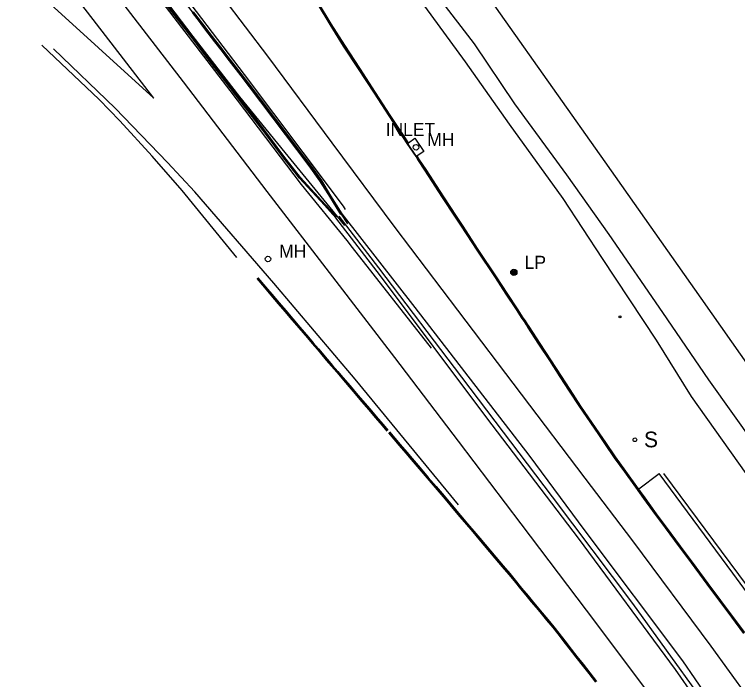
# Model space of a CAD drawing. Extents: x 368532 to 392481, y 10654822 to 10676899.
# Drawn here: x 370442.8 to 370719.1, y 10674397.3 to 10674651.4 of the extents above; entities that cross this region are included whole.
import ezdxf

# ---------------------------------------------------------------- set-up
doc = ezdxf.new("R2010")
doc.units = 0
for name, color, linetype in [('p_drainage inlet', 7, 'Continuous'), ('p_dtm sidewalk', 7, 'Continuous'), ('p_railroad rr control', 7, 'Continuous'), ('p_road - paved curb', 7, 'Continuous'), ('p_road conc barrier', 7, 'Continuous'), ('p_road dirt road', 7, 'Continuous'), ('p_road guard rails', 7, 'Continuous'), ('p_road paint stripe', 7, 'Continuous'), ('p_structure sign', 7, 'Continuous'), ('p_structure unidentified', 7, 'Continuous'), ('p_utility general pole', 7, 'Continuous'), ('p_utility manhole', 7, 'Continuous')]:
    doc.layers.add(name, color=color, linetype=linetype)

msp = doc.modelspace()

# ---------------------------------------------------------------- linework, layer by layer
at = {"layer": 'p_drainage inlet'}
for p, q in [((370593.31, 10674602.4), (370595.79, 10674604.08)), ((370595.79, 10674604.08), (370599.18, 10674599.05)), ((370593.02, 10674602.21), (370592.9, 10674602.12)), ((370593.02, 10674602.21), (370593.31, 10674602.4)), ((370596.36, 10674597.17), (370593.02, 10674602.21)), ((370599.18, 10674599.05), (370596.65, 10674597.36)), ((370596.36, 10674597.17), (370596.23, 10674597.09)), ((370596.65, 10674597.36), (370596.36, 10674597.17))]:
    msp.add_line(p, q, dxfattribs=at)
at = {"layer": 'p_dtm sidewalk'}
for p, q in [((370681.37, 10674470.16), (370689.12, 10674475.97)), ((370717.25, 10674438.01), (370689.12, 10674475.97)), ((370755.52, 10674385.45), (370717.25, 10674438.01))]:
    msp.add_line(p, q, dxfattribs=at)
at = {"layer": 'p_railroad rr control'}
msp.add_lwpolyline([(370857.7, 10674325.96), (370825.29, 10674372.03), (370785.06, 10674429.25), (370743.67, 10674488.23), (370705.22, 10674542.98), (370668.52, 10674595.11), (370628.47, 10674651.67), (370587.92, 10674709.74), (370548.91, 10674764.7), (370545.17, 10674770.04)], dxfattribs=at)
at = {"layer": 'p_road - paved curb'}
for p, q in [((370504.26, 10674650.75), (370500.07, 10674656.27)), ((370504.38, 10674650.84), (370500.19, 10674656.36)), ((370504.66, 10674651.05), (370500.47, 10674656.57)), ((370563.44, 10674647.58), (370558.56, 10674655.54)), ((370563.57, 10674647.66), (370558.69, 10674655.62)), ((370563.87, 10674647.84), (370558.99, 10674655.8)), ((370511.04, 10674641.91), (370504.26, 10674650.75)), ((370511.16, 10674642), (370504.38, 10674650.84)), ((370511.44, 10674642.21), (370504.66, 10674651.05)), ((370510.75, 10674652.09), (370513.37, 10674648.67)), ((370511.03, 10674652.3), (370513.65, 10674648.88)), ((370511.15, 10674652.39), (370513.77, 10674648.97)), ((370513.37, 10674648.67), (370514.71, 10674646.9)), ((370513.65, 10674648.88), (370514.99, 10674647.11)), ((370513.77, 10674648.97), (370515.11, 10674647.2)), ((370514.71, 10674646.9), (370516.69, 10674644.3)), ((370514.99, 10674647.11), (370516.97, 10674644.51)), ((370515.11, 10674647.2), (370517.09, 10674644.6)), ((370568.58, 10674639.35), (370563.44, 10674647.58)), ((370568.71, 10674639.43), (370563.57, 10674647.66)), ((370569, 10674639.62), (370563.87, 10674647.84)), ((370516.69, 10674644.3), (370519.22, 10674641)), ((370516.97, 10674644.51), (370519.5, 10674641.22)), ((370517.09, 10674644.6), (370519.62, 10674641.31)), ((370515.94, 10674635.52), (370511.04, 10674641.91)), ((370516.06, 10674635.61), (370511.16, 10674642)), ((370516.34, 10674635.82), (370511.44, 10674642.21)), ((370519.22, 10674641), (370521.62, 10674637.91)), ((370519.5, 10674641.22), (370521.89, 10674638.13)), ((370519.62, 10674641.31), (370522.01, 10674638.22)), ((370521.62, 10674637.91), (370523.98, 10674634.87)), ((370521.89, 10674638.13), (370524.26, 10674635.09)), ((370522.01, 10674638.22), (370524.38, 10674635.18)), ((370574.29, 10674630.61), (370568.58, 10674639.35)), ((370574.42, 10674630.69), (370568.71, 10674639.43)), ((370574.71, 10674630.88), (370569, 10674639.62)), ((370523.72, 10674625.39), (370515.94, 10674635.52)), ((370523.84, 10674625.48), (370516.06, 10674635.61)), ((370524.12, 10674625.69), (370516.34, 10674635.82)), ((370523.98, 10674634.87), (370526.61, 10674631.44)), ((370524.26, 10674635.09), (370526.89, 10674631.65)), ((370524.38, 10674635.18), (370527.01, 10674631.74)), ((370526.61, 10674631.44), (370529.29, 10674627.98)), ((370526.89, 10674631.65), (370529.57, 10674628.19)), ((370527.01, 10674631.74), (370529.69, 10674628.28)), ((370580.34, 10674621.31), (370574.29, 10674630.61)), ((370580.47, 10674621.39), (370574.42, 10674630.69)), ((370580.76, 10674621.58), (370574.71, 10674630.88)), ((370529.29, 10674627.98), (370531.79, 10674624.71)), ((370529.57, 10674628.19), (370532.07, 10674624.92)), ((370529.69, 10674628.28), (370532.19, 10674625.01)), ((370531.14, 10674615.67), (370523.72, 10674625.39)), ((370531.26, 10674615.76), (370523.84, 10674625.48)), ((370531.54, 10674615.97), (370524.12, 10674625.69)), ((370531.79, 10674624.71), (370534.28, 10674621.49)), ((370532.07, 10674624.92), (370534.56, 10674621.7)), ((370532.19, 10674625.01), (370534.68, 10674621.79)), ((370534.28, 10674621.49), (370536.31, 10674618.82)), ((370534.56, 10674621.7), (370536.59, 10674619.03)), ((370534.68, 10674621.79), (370536.71, 10674619.12)), ((370586, 10674612.67), (370580.34, 10674621.31)), ((370586.13, 10674612.75), (370580.47, 10674621.39)), ((370586.42, 10674612.94), (370580.76, 10674621.58)), ((370536.31, 10674618.82), (370542.13, 10674611.14)), ((370536.59, 10674619.03), (370542.41, 10674611.35)), ((370536.71, 10674619.12), (370542.53, 10674611.44)), ((370537.65, 10674607.22), (370531.14, 10674615.67)), ((370537.77, 10674607.31), (370531.26, 10674615.76)), ((370538.05, 10674607.52), (370531.54, 10674615.97)), ((370591.24, 10674604.63), (370586, 10674612.67)), ((370591.37, 10674604.71), (370586.13, 10674612.75)), ((370591.66, 10674604.9), (370586.42, 10674612.94)), ((370542.13, 10674611.14), (370547.26, 10674604.41)), ((370542.41, 10674611.35), (370547.54, 10674604.62)), ((370542.53, 10674611.44), (370547.66, 10674604.71)), ((370545.38, 10674597.02), (370537.65, 10674607.22)), ((370545.5, 10674597.11), (370537.77, 10674607.31)), ((370545.78, 10674597.32), (370538.05, 10674607.52)), ((370547.26, 10674604.41), (370551.98, 10674598.15)), ((370547.54, 10674604.62), (370552.26, 10674598.36)), ((370547.66, 10674604.71), (370552.38, 10674598.45)), ((370592.9, 10674602.12), (370591.24, 10674604.63)), ((370593.02, 10674602.21), (370591.37, 10674604.71)), ((370593.31, 10674602.4), (370591.66, 10674604.9)), ((370552.26, 10674598.36), (370556, 10674593.38)), ((370552.38, 10674598.45), (370556.12, 10674593.47)), ((370551.68, 10674588.84), (370545.38, 10674597.02)), ((370551.79, 10674588.94), (370545.5, 10674597.11)), ((370552.06, 10674589.16), (370545.78, 10674597.32)), ((370551.98, 10674598.15), (370555.72, 10674593.17)), ((370597.07, 10674596.1), (370596.36, 10674597.17)), ((370597.36, 10674596.29), (370596.65, 10674597.36)), ((370599.78, 10674591.96), (370597.07, 10674596.1)), ((370600.07, 10674592.15), (370597.36, 10674596.29)), ((370555.72, 10674593.17), (370559.64, 10674587.71)), ((370556, 10674593.38), (370559.93, 10674587.91)), ((370556.12, 10674593.47), (370560.06, 10674587.99)), ((370606.53, 10674581.53), (370599.78, 10674591.96)), ((370606.82, 10674581.72), (370600.07, 10674592.15)), ((370561.21, 10674578.5), (370551.68, 10674588.84)), ((370561.32, 10674578.6), (370551.79, 10674588.94)), ((370561.58, 10674578.84), (370552.06, 10674589.16)), ((370559.64, 10674587.71), (370563.17, 10674581.9)), ((370559.93, 10674587.91), (370563.47, 10674582.08)), ((370560.06, 10674587.99), (370563.6, 10674582.16)), ((370563.17, 10674581.9), (370567.4, 10674574.96)), ((370563.47, 10674582.08), (370567.7, 10674575.14)), ((370563.6, 10674582.16), (370567.83, 10674575.22)), ((370611.74, 10674574.29), (370606.82, 10674581.72)), ((370611.45, 10674574.09), (370606.53, 10674581.53)), ((370565.62, 10674573.72), (370561.21, 10674578.5)), ((370565.73, 10674573.82), (370561.32, 10674578.6)), ((370565.98, 10674574.06), (370561.58, 10674578.84)), ((370582.61, 10674551.53), (370565.62, 10674573.72)), ((370567.83, 10674575.22), (370595.74, 10674539.48)), ((370613.73, 10674570.66), (370611.45, 10674574.09)), ((370614.02, 10674570.85), (370611.74, 10674574.29)), ((370619.68, 10674561.45), (370613.73, 10674570.66)), ((370619.97, 10674561.64), (370614.02, 10674570.85)), ((370626.68, 10674550.98), (370619.68, 10674561.45)), ((370626.97, 10674551.18), (370619.97, 10674561.64)), ((370623.29, 10674497.26), (370582.61, 10674551.53)), ((370535.44, 10674550.51), (370538.34, 10674547.07)), ((370535.71, 10674550.73), (370538.61, 10674547.29)), ((370535.82, 10674550.83), (370538.72, 10674547.39)), ((370630.79, 10674544.68), (370626.68, 10674550.98)), ((370631.08, 10674544.87), (370626.97, 10674551.18)), ((370538.34, 10674547.07), (370540.81, 10674544.19)), ((370538.61, 10674547.29), (370541.08, 10674544.41)), ((370538.72, 10674547.39), (370541.19, 10674544.51)), ((370540.81, 10674544.19), (370543.59, 10674540.91)), ((370541.08, 10674544.41), (370543.86, 10674541.13)), ((370541.19, 10674544.51), (370543.97, 10674541.23)), ((370634.72, 10674538.72), (370630.79, 10674544.68)), ((370635.01, 10674538.92), (370631.08, 10674544.87)), ((370543.59, 10674540.91), (370546.13, 10674537.93)), ((370543.86, 10674541.13), (370546.4, 10674538.15)), ((370543.97, 10674541.23), (370546.51, 10674538.25)), ((370546.13, 10674537.93), (370548.83, 10674534.75)), ((370546.4, 10674538.15), (370549.1, 10674534.97)), ((370546.51, 10674538.25), (370549.21, 10674535.07)), ((370595.74, 10674539.48), (370639.34, 10674483.04)), ((370636.94, 10674535.36), (370634.72, 10674538.72)), ((370637.23, 10674535.55), (370635.01, 10674538.92)), ((370548.83, 10674534.75), (370551.48, 10674531.64)), ((370549.1, 10674534.97), (370551.75, 10674531.86)), ((370549.21, 10674535.07), (370551.86, 10674531.96)), ((370637.75, 10674534.12), (370636.94, 10674535.36)), ((370638.04, 10674534.31), (370637.23, 10674535.55)), ((370551.86, 10674531.96), (370555.11, 10674528.15)), ((370638.52, 10674532.92), (370637.75, 10674534.12)), ((370638.81, 10674533.11), (370638.04, 10674534.31)), ((370639.13, 10674532), (370638.52, 10674532.92)), ((370639.42, 10674532.19), (370638.81, 10674533.11)), ((370643.35, 10674525.53), (370639.13, 10674532)), ((370643.64, 10674525.72), (370639.42, 10674532.19)), ((370551.48, 10674531.64), (370554.73, 10674527.82)), ((370551.75, 10674531.86), (370555, 10674528.05)), ((370554.73, 10674527.82), (370556.6, 10674525.65)), ((370555, 10674528.05), (370556.87, 10674525.87)), ((370555.11, 10674528.15), (370556.98, 10674525.97)), ((370556.6, 10674525.65), (370558.57, 10674523.34)), ((370556.87, 10674525.87), (370558.84, 10674523.56)), ((370556.98, 10674525.97), (370558.95, 10674523.66)), ((370558.95, 10674523.66), (370562.3, 10674519.71)), ((370647.46, 10674519.24), (370643.35, 10674525.53)), ((370647.75, 10674519.43), (370643.64, 10674525.72)), ((370558.57, 10674523.34), (370561.92, 10674519.39)), ((370558.84, 10674523.56), (370562.19, 10674519.61)), ((370561.92, 10674519.39), (370563.95, 10674517.02)), ((370562.19, 10674519.61), (370564.22, 10674517.24)), ((370562.3, 10674519.71), (370564.33, 10674517.34)), ((370651.47, 10674513.05), (370647.46, 10674519.24)), ((370651.76, 10674513.24), (370647.75, 10674519.43)), ((370563.95, 10674517.02), (370565.93, 10674514.69)), ((370564.22, 10674517.24), (370566.2, 10674514.92)), ((370564.33, 10674517.34), (370566.31, 10674515.02)), ((370565.93, 10674514.69), (370567.87, 10674512.43)), ((370566.2, 10674514.92), (370568.14, 10674512.66)), ((370566.31, 10674515.02), (370568.25, 10674512.76)), ((370568.14, 10674512.66), (370570.97, 10674509.37)), ((370568.25, 10674512.76), (370571.08, 10674509.47)), ((370654.79, 10674507.97), (370651.47, 10674513.05)), ((370655.08, 10674508.16), (370651.76, 10674513.24)), ((370567.87, 10674512.43), (370570.7, 10674509.14)), ((370570.7, 10674509.14), (370573.04, 10674506.41)), ((370570.97, 10674509.37), (370573.31, 10674506.63)), ((370571.08, 10674509.47), (370573.42, 10674506.73)), ((370658.95, 10674501.61), (370654.79, 10674507.97)), ((370659.25, 10674501.81), (370655.08, 10674508.16)), ((370573.04, 10674506.41), (370575.46, 10674503.57)), ((370573.31, 10674506.63), (370575.73, 10674503.79)), ((370573.42, 10674506.73), (370575.84, 10674503.89)), ((370575.46, 10674503.57), (370578.19, 10674500.37)), ((370575.73, 10674503.79), (370578.46, 10674500.59)), ((370575.84, 10674503.89), (370578.57, 10674500.69)), ((370663.12, 10674495.5), (370658.95, 10674501.61)), ((370663.41, 10674495.7), (370659.25, 10674501.81)), ((370578.19, 10674500.37), (370580.67, 10674497.46)), ((370578.46, 10674500.59), (370580.94, 10674497.69)), ((370578.57, 10674500.69), (370581.05, 10674497.79)), ((370580.67, 10674497.46), (370583.29, 10674494.41)), ((370580.94, 10674497.69), (370583.56, 10674494.64)), ((370581.05, 10674497.79), (370583.67, 10674494.74)), ((370658.35, 10674451.36), (370623.29, 10674497.26)), ((370583.29, 10674494.41), (370585.13, 10674492.26)), ((370583.56, 10674494.64), (370585.4, 10674492.49)), ((370583.67, 10674494.74), (370585.51, 10674492.59)), ((370666.18, 10674490.99), (370663.12, 10674495.5)), ((370666.47, 10674491.19), (370663.41, 10674495.7)), ((370585.7, 10674491.61), (370587.75, 10674489.18)), ((370585.97, 10674491.83), (370588.02, 10674489.4)), ((370586.08, 10674491.93), (370588.13, 10674489.5)), ((370668.44, 10674487.62), (370666.18, 10674490.99)), ((370668.73, 10674487.82), (370666.47, 10674491.19)), ((370587.75, 10674489.18), (370589.81, 10674486.79)), ((370588.02, 10674489.4), (370590.08, 10674487.02)), ((370588.13, 10674489.5), (370590.19, 10674487.12)), ((370672.48, 10674482.34), (370668.73, 10674487.82)), ((370589.81, 10674486.79), (370592.3, 10674483.86)), ((370590.08, 10674487.02), (370592.57, 10674484.08)), ((370590.19, 10674487.12), (370592.68, 10674484.18)), ((370672.19, 10674482.14), (370668.44, 10674487.62)), ((370592.3, 10674483.86), (370594.4, 10674481.39)), ((370592.57, 10674484.08), (370594.67, 10674481.61)), ((370592.68, 10674484.18), (370594.78, 10674481.71)), ((370639.34, 10674483.04), (370660.73, 10674454.15)), ((370676.37, 10674476.98), (370672.48, 10674482.34)), ((370594.4, 10674481.39), (370597.42, 10674477.84)), ((370594.67, 10674481.61), (370597.69, 10674478.06)), ((370594.78, 10674481.71), (370597.8, 10674478.16)), ((370676.09, 10674476.78), (370672.19, 10674482.14)), ((370597.42, 10674477.84), (370600.51, 10674474.21)), ((370597.69, 10674478.06), (370600.78, 10674474.43)), ((370597.8, 10674478.16), (370600.89, 10674474.53)), ((370680.36, 10674470.88), (370676.09, 10674476.78)), ((370680.65, 10674471.08), (370676.37, 10674476.98)), ((370600.51, 10674474.21), (370603.52, 10674470.67)), ((370600.78, 10674474.43), (370603.79, 10674470.9)), ((370600.89, 10674474.53), (370603.9, 10674471)), ((370603.52, 10674470.67), (370606.55, 10674467.16)), ((370603.79, 10674470.9), (370606.82, 10674467.38)), ((370603.9, 10674471), (370606.93, 10674467.48)), ((370683.45, 10674466.52), (370680.36, 10674470.88)), ((370683.74, 10674466.72), (370680.65, 10674471.08)), ((370606.55, 10674467.16), (370609.17, 10674464.07)), ((370606.82, 10674467.38), (370609.44, 10674464.29)), ((370606.93, 10674467.48), (370609.55, 10674464.39)), ((370687.86, 10674460.43), (370683.45, 10674466.52)), ((370688.14, 10674460.64), (370683.74, 10674466.72)), ((370609.17, 10674464.07), (370611, 10674461.94)), ((370609.44, 10674464.29), (370611.27, 10674462.16)), ((370609.55, 10674464.39), (370611.38, 10674462.26)), ((370611, 10674461.94), (370612.91, 10674459.65)), ((370611.27, 10674462.16), (370613.18, 10674459.87)), ((370611.38, 10674462.26), (370613.29, 10674459.97)), ((370691.68, 10674455.33), (370687.86, 10674460.43)), ((370691.96, 10674455.54), (370688.14, 10674460.64)), ((370612.91, 10674459.65), (370615.55, 10674456.53)), ((370613.18, 10674459.87), (370615.82, 10674456.75)), ((370613.29, 10674459.97), (370615.93, 10674456.85)), ((370615.55, 10674456.53), (370617.94, 10674453.71)), ((370615.82, 10674456.75), (370618.21, 10674453.93)), ((370615.93, 10674456.85), (370618.32, 10674454.03)), ((370697.01, 10674448.08), (370691.68, 10674455.33)), ((370697.29, 10674448.29), (370691.96, 10674455.54)), ((370617.94, 10674453.71), (370620.24, 10674450.98)), ((370618.21, 10674453.93), (370620.51, 10674451.2)), ((370618.32, 10674454.03), (370620.62, 10674451.3)), ((370660.73, 10674454.15), (370698.05, 10674404.45)), ((370620.24, 10674450.98), (370626.41, 10674443.69)), ((370620.51, 10674451.2), (370626.68, 10674443.91)), ((370620.62, 10674451.3), (370626.79, 10674444.01)), ((370695.36, 10674401.2), (370658.35, 10674451.36)), ((370701.59, 10674441.95), (370697.01, 10674448.08)), ((370701.87, 10674442.16), (370697.29, 10674448.29)), ((370626.41, 10674443.69), (370629.16, 10674440.4)), ((370626.68, 10674443.91), (370629.43, 10674440.62)), ((370626.79, 10674444.01), (370629.54, 10674440.72)), ((370707.58, 10674433.85), (370701.59, 10674441.95)), ((370707.86, 10674434.06), (370701.87, 10674442.16)), ((370629.16, 10674440.4), (370631.65, 10674437.46)), ((370629.43, 10674440.62), (370631.92, 10674437.68)), ((370629.54, 10674440.72), (370632.03, 10674437.78)), ((370631.65, 10674437.46), (370633.7, 10674434.99)), ((370631.92, 10674437.68), (370633.97, 10674435.21)), ((370632.03, 10674437.78), (370634.09, 10674435.31)), ((370634.09, 10674435.31), (370636.59, 10674432.27)), ((370633.7, 10674434.99), (370636.2, 10674431.95)), ((370633.97, 10674435.21), (370636.47, 10674432.17)), ((370712.4, 10674427.34), (370707.58, 10674433.85)), ((370712.68, 10674427.55), (370707.86, 10674434.06)), ((370636.2, 10674431.95), (370638.69, 10674428.95)), ((370636.47, 10674432.17), (370638.96, 10674429.17)), ((370636.59, 10674432.27), (370639.08, 10674429.27)), ((370638.69, 10674428.95), (370640.26, 10674427.05)), ((370638.96, 10674429.17), (370640.53, 10674427.27)), ((370639.08, 10674429.27), (370640.65, 10674427.37)), ((370640.26, 10674427.05), (370642.12, 10674424.81)), ((370640.53, 10674427.27), (370642.39, 10674425.03)), ((370640.65, 10674427.37), (370642.51, 10674425.13)), ((370716.99, 10674421.24), (370712.4, 10674427.34)), ((370717.27, 10674421.45), (370712.68, 10674427.55)), ((370642.12, 10674424.81), (370644.03, 10674422.49)), ((370642.39, 10674425.03), (370644.3, 10674422.71)), ((370642.51, 10674425.13), (370644.42, 10674422.81)), ((370644.03, 10674422.49), (370646.15, 10674419.94)), ((370644.3, 10674422.71), (370646.42, 10674420.16)), ((370644.42, 10674422.81), (370646.54, 10674420.26)), ((370721.86, 10674415.24), (370717.27, 10674421.45)), ((370646.15, 10674419.94), (370648.46, 10674417.14)), ((370646.42, 10674420.16), (370648.73, 10674417.37)), ((370646.54, 10674420.26), (370648.85, 10674417.46)), ((370721.58, 10674415.03), (370716.99, 10674421.24)), ((370648.46, 10674417.14), (370650.38, 10674414.75)), ((370648.73, 10674417.37), (370650.65, 10674414.97)), ((370648.85, 10674417.46), (370650.77, 10674415.06)), ((370650.38, 10674414.75), (370652.69, 10674411.78)), ((370650.65, 10674414.97), (370652.96, 10674412)), ((370650.77, 10674415.06), (370653.08, 10674412.09)), ((370652.69, 10674411.78), (370655.15, 10674408.65)), ((370652.96, 10674412), (370655.42, 10674408.87)), ((370653.08, 10674412.09), (370655.54, 10674408.96)), ((370655.15, 10674408.65), (370657.32, 10674405.86)), ((370655.42, 10674408.87), (370657.59, 10674406.08)), ((370655.54, 10674408.96), (370657.71, 10674406.17)), ((370657.32, 10674405.86), (370659.68, 10674402.87)), ((370657.59, 10674406.08), (370659.95, 10674403.09)), ((370657.71, 10674406.17), (370660.07, 10674403.18)), ((370659.68, 10674402.87), (370662.21, 10674399.61)), ((370659.95, 10674403.09), (370662.48, 10674399.83)), ((370660.07, 10674403.18), (370662.6, 10674399.92)), ((370698.05, 10674404.45), (370728.73, 10674360.2)), ((370662.21, 10674399.61), (370664.78, 10674396.32)), ((370662.48, 10674399.83), (370665.05, 10674396.54)), ((370662.6, 10674399.92), (370665.17, 10674396.63)), ((370718.75, 10674367.74), (370695.36, 10674401.2))]:
    msp.add_line(p, q, dxfattribs=at)
msp.add_lwpolyline([(370721.46, 10674414.94), (370716.87, 10674421.15), (370712.28, 10674427.25), (370707.46, 10674433.76), (370701.47, 10674441.86), (370696.89, 10674447.99), (370691.56, 10674455.24), (370687.74, 10674460.34), (370683.33, 10674466.43), (370680.24, 10674470.79), (370675.97, 10674476.69), (370672.07, 10674482.05), (370668.32, 10674487.54), (370666.06, 10674490.91), (370663, 10674495.42), (370658.83, 10674501.53), (370654.66, 10674507.89), (370651.34, 10674512.97), (370647.33, 10674519.16), (370643.22, 10674525.45), (370639, 10674531.92), (370638.39, 10674532.84), (370637.62, 10674534.04), (370636.81, 10674535.28), (370634.59, 10674538.64), (370630.66, 10674544.6), (370626.55, 10674550.9), (370619.55, 10674561.37), (370613.6, 10674570.58), (370611.32, 10674574.01), (370606.4, 10674581.45), (370599.65, 10674591.88), (370596.94, 10674596.02), (370596.23, 10674597.09), (370592.9, 10674602.12)], dxfattribs=at)
at = {"layer": 'p_road conc barrier'}
for p, q in [((370475.16, 10674618.88), (370453.24, 10674639.7)), ((370483.06, 10674610.75), (370475.16, 10674618.88)), ((370495.4, 10674597.28), (370483.06, 10674610.75)), ((370506.86, 10674584.1), (370495.4, 10674597.28)), ((370527.79, 10674558.57), (370506.86, 10674584.1)), ((370582.05, 10674554.61), (370566.83, 10674574.32)), ((370613.77, 10674512.86), (370582.05, 10674554.61)), ((370648.35, 10674467.12), (370613.77, 10674512.86)), ((370690.74, 10674476.06), (370726.3, 10674428.07)), ((370679.13, 10674426.42), (370648.35, 10674467.12)), ((370707.03, 10674387.77), (370679.13, 10674426.42))]:
    msp.add_line(p, q, dxfattribs=at)
at = {"layer": 'p_road dirt road'}
for p, q in [((370601.19, 10674662.71), (370618.39, 10674640.17)), ((370615.16, 10674633.28), (370594.55, 10674661.47)), ((370618.39, 10674640.17), (370633.9, 10674617.31)), ((370631.9, 10674609.52), (370615.16, 10674633.28)), ((370633.9, 10674617.31), (370653.76, 10674590.19)), ((370652.42, 10674581.04), (370631.9, 10674609.52)), ((370653.76, 10674590.19), (370669.96, 10674567.39)), ((370667.47, 10674558.13), (370652.42, 10674581.04)), ((370669.96, 10674567.39), (370690.38, 10674537.51)), ((370688.12, 10674526.94), (370667.47, 10674558.13)), ((370690.38, 10674537.51), (370708.03, 10674511.84)), ((370701.5, 10674505.46), (370688.12, 10674526.94)), ((370708.03, 10674511.84), (370727.94, 10674483.71)), ((370722.4, 10674476.06), (370701.5, 10674505.46))]:
    msp.add_line(p, q, dxfattribs=at)
at = {"layer": 'p_road guard rails'}
for p, q in [((370458.53, 10674711.56), (370511.02, 10674643.04)), ((370499.78, 10674666.71), (370527.78, 10674629.93)), ((370511.02, 10674643.04), (370528.84, 10674619.88)), ((370527.78, 10674629.93), (370555.26, 10674593.62)), ((370528.84, 10674619.88), (370546.07, 10674598.72)), ((370546.07, 10674598.72), (370563.34, 10674577.67)), ((370555.26, 10674593.62), (370559.37, 10674587.9)), ((370559.37, 10674587.9), (370562.57, 10674582.93)), ((370562.57, 10674582.93), (370570.02, 10674571.47)), ((370563.34, 10674577.67), (370568.97, 10674570.81))]:
    msp.add_line(p, q, dxfattribs=at)
at = {"layer": 'p_road paint stripe'}
for p, q in [((370480.5, 10674680.64), (370525.09, 10674622.33)), ((370530.65, 10674628.41), (370490.82, 10674680.86)), ((370474.12, 10674647.79), (370452.34, 10674676.55)), ((370442.81, 10674667.99), (370496.04, 10674619.44)), ((370515.01, 10674667.67), (370539.46, 10674635.41)), ((370507.37, 10674625.69), (370482.2, 10674658.41)), ((370496.04, 10674619.44), (370474.12, 10674647.79)), ((370481.25, 10674615.63), (370457.72, 10674638.26)), ((370539.46, 10674635.41), (370564.04, 10674602.32)), ((370553.12, 10674598.72), (370530.65, 10674628.41)), ((370539.41, 10674583.78), (370507.37, 10674625.69)), ((370525.09, 10674622.33), (370552.38, 10674586.4)), ((370501.31, 10674594.88), (370481.25, 10674615.63)), ((370564.04, 10674602.32), (370588.13, 10674570.04)), ((370568.58, 10674578.12), (370553.12, 10674598.72)), ((370511.67, 10674583.64), (370501.31, 10674594.88)), ((370552.38, 10674586.4), (370569.78, 10674564.99)), ((370541.88, 10674548.79), (370511.67, 10674583.64)), ((370564.4, 10674551.2), (370539.41, 10674583.78)), ((370569.35, 10674576.89), (370568.58, 10674578.12)), ((370588.13, 10674570.04), (370612.06, 10674538.47)), ((370569.78, 10674564.99), (370571.8, 10674562.34)), ((370571.8, 10674562.34), (370602.05, 10674523.88)), ((370572.93, 10674512.04), (370541.88, 10674548.79)), ((370588.12, 10674520.34), (370564.4, 10674551.2)), ((370612.06, 10674538.47), (370636.41, 10674506.36)), ((370612.5, 10674488.35), (370588.12, 10674520.34)), ((370612.5, 10674464.1), (370572.93, 10674512.04)), ((370636.41, 10674506.36), (370660.78, 10674474.19)), ((370636.43, 10674456.83), (370612.5, 10674488.35)), ((370660.78, 10674474.19), (370678.92, 10674450.32)), ((370661.38, 10674423.86), (370636.43, 10674456.83)), ((370678.92, 10674450.32), (370708.88, 10674410.1)), ((370684.75, 10674392.68), (370661.38, 10674423.86)), ((370708.88, 10674410.1), (370732.53, 10674377.57))]:
    msp.add_line(p, q, dxfattribs=at)
at = {"layer": 'p_structure sign'}
msp.add_circle((370679.88, 10674488.92), 0.713, dxfattribs=at)
at = {"layer": 'p_structure unidentified'}
msp.add_circle((370674.17, 10674535.9), 0.375, dxfattribs=at)
at = {"layer": 'p_utility general pole'}
for radius in [1.19, 0.901, 0.608, 0.337, 0.12]:
    msp.add_circle((370633.62, 10674552.91), radius, dxfattribs=at)
at = {"layer": 'p_utility manhole'}
for centre in [(370596.24, 10674600.66), (370539.67, 10674557.99)]:
    msp.add_circle(centre, 1.05, dxfattribs=at)

# ---------------------------------------------------------------- texts
at = {"layer": 'p_drainage inlet'}
msp.add_text(' INLET', height=5, dxfattribs=at).set_placement((370582.75, 10674604.98))
at = {"layer": 'p_structure sign'}
msp.add_text('S', height=6, dxfattribs=at).set_placement((370683.34, 10674486.03))
at = {"layer": 'p_utility general pole'}
msp.add_text('LP', height=5, dxfattribs=at).set_placement((370637.74, 10674554.2))
at = {"layer": 'p_utility manhole'}
for p in [(370600.51, 10674601.12), (370543.94, 10674558.46)]:
    msp.add_text('MH', height=5, dxfattribs=at).set_placement(p)

doc.saveas('drawing.dxf')
